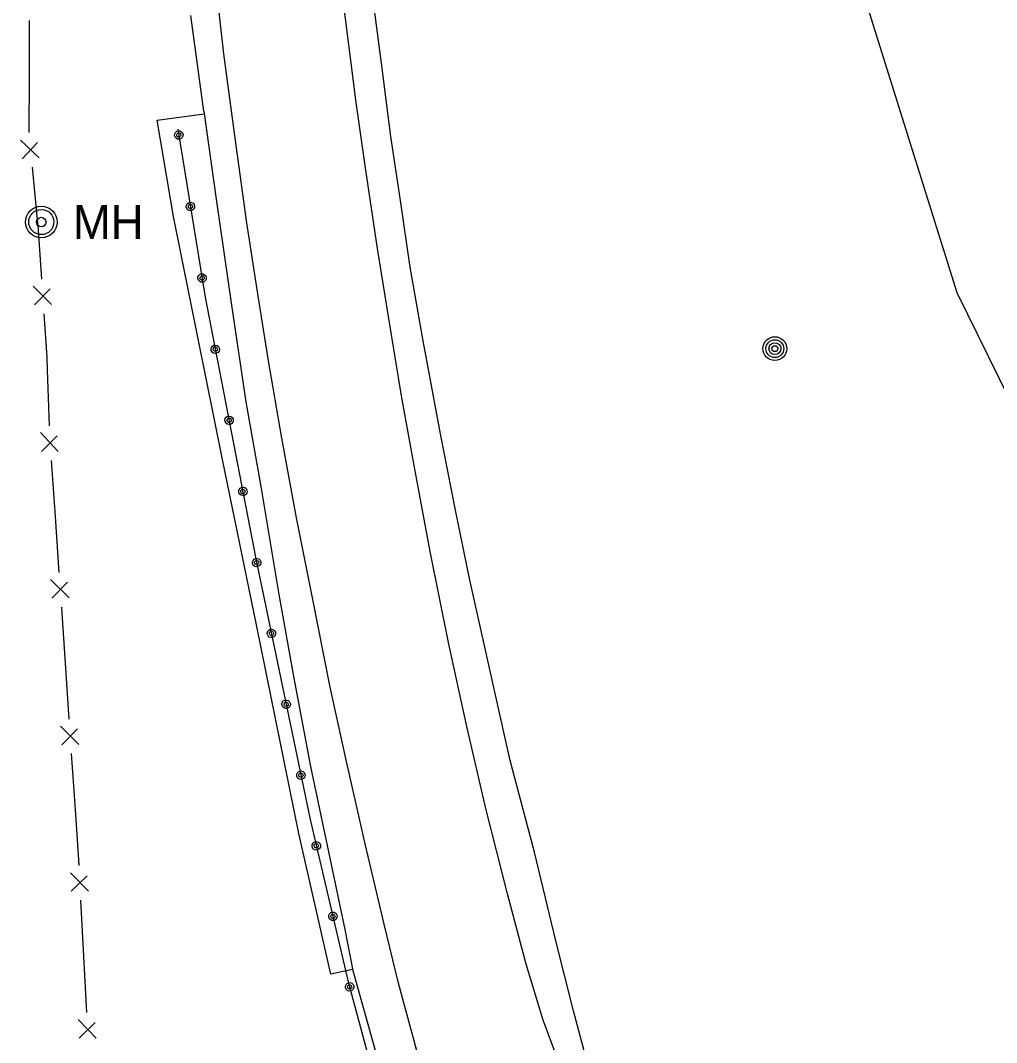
# Model space of a CAD drawing. Extents: x 589250 to 1188077, y 162953 to 363065.
# Drawn here: x 594099.1 to 594282, y 188609 to 188800.5 of the extents above; entities that cross this region are included whole.
import ezdxf

# ---------------------------------------------------------------- set-up
doc = ezdxf.new("R2010")
doc.units = 0
for name, color, linetype in [('E_AREA', 7, 'Continuous'), ('E_BMGRD', 7, 'Continuous'), ('E_BMGRD_P', 7, 'Continuous'), ('E_FEN_P', 7, 'Continuous'), ('E_MAP_Limits', 7, 'Continuous'), ('E_MISCPROP', 7, 'Continuous'), ('E_RDWY', 7, 'Continuous'), ('E_RDWY_Gravel', 7, 'Continuous'), ('E_UTL_MH', 7, 'Continuous')]:
    doc.layers.add(name, color=color, linetype=linetype)

# ---------------------------------------------------------------- blocks, each defined once
blk = doc.blocks.new('MH')
at = {"layer": 'E_UTL_MH'}
for radius in [5, 4, 1.5]:
    blk.add_circle((0, 0), radius, dxfattribs=at)
blk.add_text('MH', height=10.8, dxfattribs=at).set_placement((10, -5.4))

msp = doc.modelspace()

# ---------------------------------------------------------------- linework, layer by layer
at = {"layer": 'E_AREA'}
for p, q in [((594124.74, 188781.76), (594133.56, 188782.96)), ((594127.81, 188763.72), (594124.74, 188781.76)), ((594136.95, 188718.24), (594127.81, 188763.72)), ((594143.43, 188686.91), (594136.95, 188718.24)), ((594151.25, 188648.12), (594143.43, 188686.91)), ((594157.28, 188621.78), (594151.25, 188648.12)), ((594161.34, 188622.67), (594157.28, 188621.78))]:
    msp.add_line(p, q, dxfattribs=at)
at = {"layer": 'E_BMGRD_P'}
for p, q in [((594128.61, 188780.13), (594133.72, 188748.65)), ((594133.72, 188748.65), (594143.24, 188699.58)), ((594143.24, 188699.58), (594153.38, 188650.74)), ((594153.38, 188650.74), (594160.53, 188620.35)), ((594160.53, 188620.35), (594166.25, 188598.97))]:
    msp.add_line(p, q, dxfattribs=at)
for centre, major_axis, ratio in [((594128.79, 188779.01), (0.381, -0.693), 0.999073), ((594128.79, 188779.01), (0.192, -0.349), 0.999073), ((594130.97, 188765.62), (0.381, -0.693), 0.999073), ((594130.97, 188765.62), (0.192, -0.349), 0.999073), ((594133.14, 188752.22), (0.381, -0.693), 0.999073), ((594133.15, 188752.22), (0.192, -0.349), 0.999073), ((594135.62, 188738.87), (0.522, -0.594), 0.998856), ((594135.62, 188738.87), (0.263, -0.299), 0.998856), ((594138.2, 188725.55), (0.522, -0.594), 0.998856), ((594138.21, 188725.55), (0.263, -0.299), 0.998856), ((594140.79, 188712.23), (0.522, -0.594), 0.998856), ((594140.79, 188712.23), (0.263, -0.299), 0.998856), ((594143.38, 188698.9), (0.683, -0.399), 0.998072), ((594143.38, 188698.91), (0.344, -0.201), 0.998072), ((594146.14, 188685.63), (0.683, -0.399), 0.998072), ((594146.14, 188685.63), (0.344, -0.201), 0.998072), ((594148.9, 188672.35), (0.683, -0.399), 0.998072), ((594148.9, 188672.35), (0.344, -0.201), 0.998072), ((594151.66, 188659.07), (0.683, -0.399), 0.998072), ((594151.66, 188659.07), (0.344, -0.201), 0.998072), ((594154.54, 188645.82), (0.612, -0.501), 0.998593), ((594154.54, 188645.82), (0.308, -0.252), 0.998593), ((594157.65, 188632.61), (0.612, -0.501), 0.998593), ((594157.65, 188632.61), (0.308, -0.252), 0.998593), ((594160.78, 188619.41), (0.673, -0.416), 0.998274), ((594160.78, 188619.41), (0.339, -0.209), 0.998274)]:
    msp.add_ellipse(centre, major_axis=major_axis, ratio=ratio, dxfattribs=at)
at = {"layer": 'E_FEN_P'}
for p, q in [((594100.79, 188789.96), (594100.84, 188800.47)), ((594100.74, 188779.45), (594100.79, 188789.96)), ((594102.66, 188774.73), (594099.12, 188778.05)), ((594099.47, 188774.57), (594102.3, 188777.63)), ((594102.41, 188762.51), (594101.36, 188772.97)), ((594102.45, 188762.1), (594102.41, 188762.51)), ((594103.14, 188752.02), (594102.45, 188762.1)), ((594104.94, 188747.24), (594101.51, 188750.68)), ((594101.75, 188747.19), (594104.68, 188750.16)), ((594104.14, 188737.38), (594103.58, 188745.53)), ((594104.22, 188735.04), (594104.14, 188737.38)), ((594104.58, 188724.53), (594104.22, 188735.04)), ((594106.22, 188719.69), (594102.9, 188723.24)), ((594103.08, 188719.69), (594106, 188722.66)), ((594105.66, 188707.55), (594104.92, 188718.03)), ((594106.4, 188697.06), (594105.66, 188707.55)), ((594108.22, 188692.29), (594104.78, 188695.71)), ((594105.03, 188692.23), (594107.95, 188695.2)), ((594106.95, 188689.39), (594106.86, 188690.57)), ((594107.57, 188680.08), (594106.95, 188689.39)), ((594108.27, 188669.59), (594107.57, 188680.08)), ((594110.07, 188664.81), (594106.64, 188668.25)), ((594106.88, 188664.76), (594109.81, 188667.72)), ((594109.41, 188652.61), (594108.71, 188663.1)), ((594110.1, 188642.29), (594109.41, 188652.61)), ((594110.11, 188642.12), (594110.1, 188642.29)), ((594111.85, 188637.31), (594108.47, 188640.8)), ((594108.65, 188637.31), (594111.62, 188640.23)), ((594111.02, 188625.12), (594110.46, 188635.62)), ((594111.58, 188614.62), (594111.02, 188625.12)), ((594113.32, 188609.82), (594109.94, 188613.3)), ((594110.12, 188609.81), (594113.09, 188612.73))]:
    msp.add_line(p, q, dxfattribs=at)
at = {"layer": 'E_MAP_Limits'}
for p, q in [((594247.38, 188836.28), (594274.52, 188749.49)), ((594274.52, 188749.49), (594301.27, 188694.97))]:
    msp.add_line(p, q, dxfattribs=at)
at = {"layer": 'E_MISCPROP'}
for radius in [2.23, 1.67, 1.12, 0.558]:
    msp.add_circle((594240.44, 188738.98), radius, dxfattribs=at)
at = {"layer": 'E_RDWY'}
for p, q in [((594137.24, 188794.21), (594135.56, 188808.64)), ((594162.02, 188785.1), (594159.34, 188806.21)), ((594139.51, 188777.05), (594137.24, 188794.21)), ((594163.81, 188772.44), (594162.02, 188785.1)), ((594141.5, 188762.57), (594139.51, 188777.05)), ((594166.01, 188757.73), (594163.81, 188772.44)), ((594143.4, 188750.46), (594141.5, 188762.57)), ((594168.11, 188744.63), (594166.01, 188757.73)), ((594145.52, 188737.1), (594143.4, 188750.46)), ((594170.52, 188730.15), (594168.11, 188744.63)), ((594148.09, 188722.18), (594145.52, 188737.1)), ((594172.88, 188717.1), (594170.52, 188730.15)), ((594150.86, 188707.28), (594148.09, 188722.18)), ((594175.86, 188700.98), (594172.88, 188717.1)), ((594153.82, 188692.28), (594150.86, 188707.28)), ((594179.33, 188683.95), (594175.86, 188700.98)), ((594157.13, 188675.54), (594153.82, 188692.28)), ((594182.77, 188668.16), (594179.33, 188683.95)), ((594160.06, 188662.17), (594157.13, 188675.54)), ((594186.3, 188652.82), (594182.77, 188668.16)), ((594163.69, 188646.21), (594160.06, 188662.17)), ((594190.37, 188636.85), (594186.3, 188652.82)), ((594167.27, 188631.13), (594163.69, 188646.21)), ((594193.88, 188623.65), (594190.37, 188636.85)), ((594169.93, 188620.11), (594167.27, 188631.13)), ((594197.03, 188613.17), (594193.88, 188623.65)), ((594173.66, 188606.28), (594169.93, 188620.11)), ((594201.91, 188600.04), (594197.03, 188613.17))]:
    msp.add_line(p, q, dxfattribs=at)
at = {"layer": 'E_RDWY_Gravel'}
for p, q in [((594166.73, 188792.44), (594164.89, 188806.71)), ((594133.49, 188783.45), (594131.01, 188801.42)), ((594168.52, 188778.75), (594166.73, 188792.44)), ((594133.49, 188783.45), (594135.79, 188766.99)), ((594170.31, 188766.74), (594168.52, 188778.75)), ((594135.79, 188766.99), (594138.64, 188747.1)), ((594172.12, 188754.27), (594170.31, 188766.74)), ((594174.54, 188740.44), (594172.12, 188754.27)), ((594138.64, 188747.1), (594141.32, 188728.99)), ((594177.82, 188723.04), (594174.54, 188740.44)), ((594141.32, 188728.99), (594144.19, 188712.78)), ((594180.55, 188709.05), (594177.82, 188723.04)), ((594144.19, 188712.78), (594147.52, 188692.93)), ((594183.27, 188695.9), (594180.55, 188709.05)), ((594186.51, 188681.39), (594183.27, 188695.9)), ((594147.52, 188692.93), (594150.36, 188677.26)), ((594190.86, 188661.81), (594186.51, 188681.39)), ((594150.36, 188677.26), (594153.45, 188660.71)), ((594153.45, 188660.71), (594157.1, 188643.51)), ((594195.4, 188644.67), (594190.86, 188661.81)), ((594157.1, 188643.51), (594159.89, 188630.14)), ((594199.39, 188628), (594195.4, 188644.67)), ((594159.89, 188630.14), (594161.38, 188622.48)), ((594202.71, 188614.89), (594199.39, 188628)), ((594161.38, 188622.48), (594167.44, 188600.8)), ((594206.25, 188601.82), (594202.71, 188614.89))]:
    msp.add_line(p, q, dxfattribs=at)

# ---------------------------------------------------------------- block references
at = {"layer": 'E_BMGRD', "xscale": 0.5903335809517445, "yscale": 0.5903335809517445}
msp.add_blockref('MH', (594103.03, 188762.7), dxfattribs=at)

doc.saveas('drawing.dxf')
